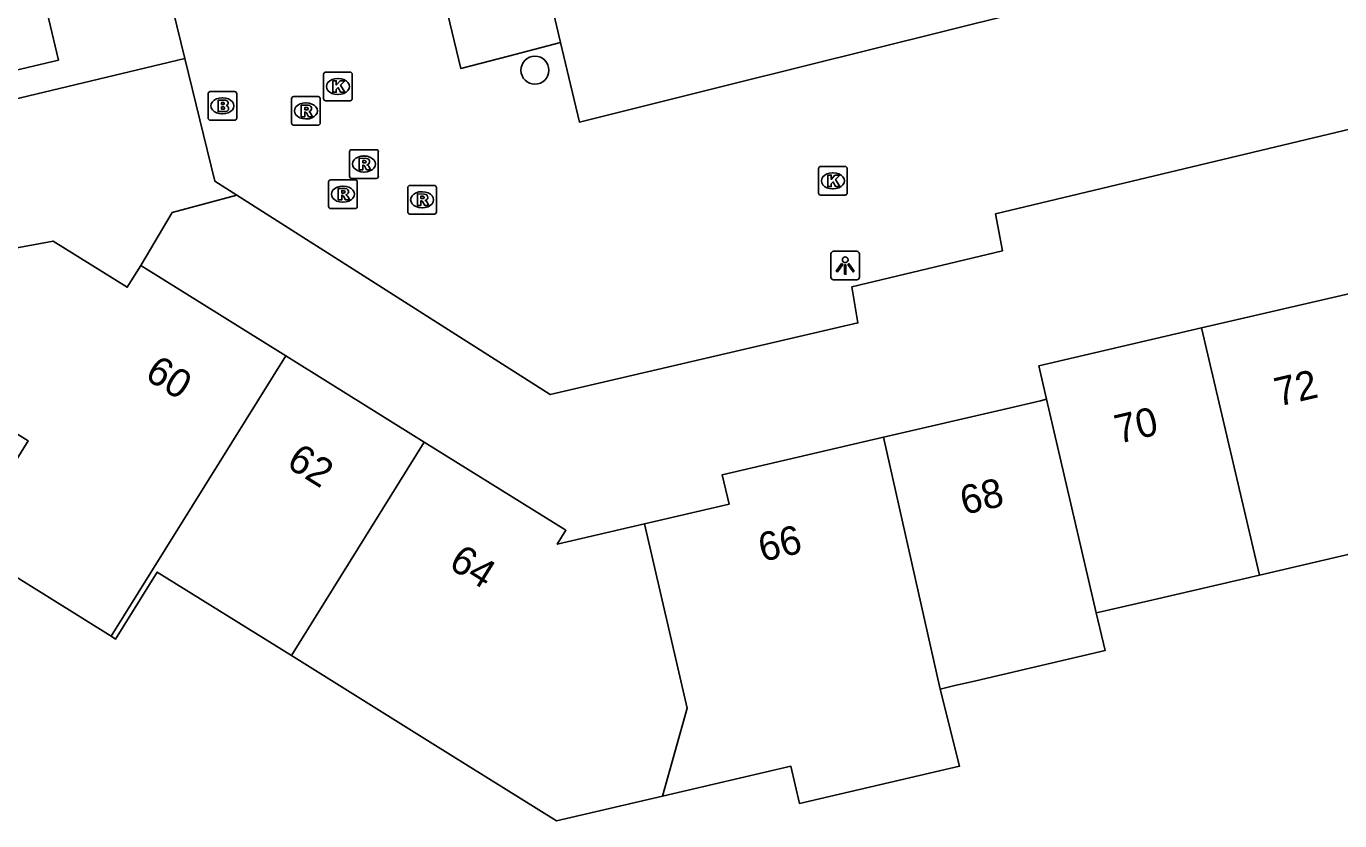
# Model space of a CAD drawing. Extents: x 158038 to 159242, y 380133 to 381214.
# Drawn here: x 158378.95 to 158424.79, y 380975.42 to 381003.14 of the extents above; entities that cross this region are included whole.
import ezdxf

# ---------------------------------------------------------------- set-up
doc = ezdxf.new("R2010")
doc.units = 0
for name, color, linetype in [('IMGEO_Boom', 7, 'Continuous'), ('IMGEO_Brandkraan', 7, 'Continuous'), ('IMGEO_Kolk', 7, 'Continuous'), ('IMGEO_Lichtpunt', 7, 'Continuous'), ('IMGEO_Pand', 7, 'Continuous'), ('IMGEO_Pand_nummerreeks', 7, 'Continuous'), ('IMGEO_Parkeervlak_open', 7, 'Continuous'), ('IMGEO_Rioolput', 7, 'Continuous'), ('IMGEO_Voetpad_open', 7, 'Continuous')]:
    doc.layers.add(name, color=color, linetype=linetype)

msp = doc.modelspace()

# ---------------------------------------------------------------- linework, layer by layer
at = {"layer": 'IMGEO_Boom'}
msp.add_circle((158396.703, 381001.604), 0.489, dxfattribs=at)
at = {"layer": 'IMGEO_Brandkraan'}
for p, q in [((158385.296, 380999.932), (158385.296, 381000.784)), ((158385.371, 381000.858), (158386.223, 381000.858)), ((158386.297, 381000.784), (158386.297, 380999.932)), ((158385.784, 381000.638), (158385.809, 381000.638)), ((158385.807, 381000.078), (158385.782, 381000.078)), ((158386.223, 380999.858), (158385.371, 380999.858))]:
    msp.add_line(p, q, dxfattribs=at)
for points in [[(158385.296, 380999.932), (158385.296, 381000.784)], [(158385.371, 381000.858), (158386.223, 381000.858)], [(158386.297, 381000.784), (158386.297, 380999.932)], [(158385.644, 381000.558), (158385.644, 381000.158), (158385.857, 381000.158)], [(158385.875, 381000.558), (158385.644, 381000.558)], [(158385.823, 381000.477), (158385.769, 381000.477), (158385.769, 381000.401)], [(158385.769, 381000.401), (158385.822, 381000.401)], [(158385.831, 381000.325), (158385.769, 381000.325), (158385.769, 381000.244)], [(158385.769, 381000.244), (158385.831, 381000.244)], [(158386.223, 380999.858), (158385.371, 380999.858)]]:
    msp.add_lwpolyline(points, dxfattribs=at)
for centre, radius, start, end in [((158385.373, 381000.782), 0.0765, 91.552, 178.448), ((158385.373, 381000.782), 0.0765, 91.552, 178.448), ((158386.221, 381000.782), 0.0765, 1.552, 88.448), ((158386.221, 381000.782), 0.0765, 1.552, 88.448), ((158385.824, 381000.439), 0.0379, 267.8285, 90.9355), ((158385.832, 381000.284), 0.0404, 269.8759, 90.5077), ((158385.879, 381000.413), 0.145, 59.4692, 91.5367), ((158385.904, 381000.46), 0.0922, 285.5137, 58.1501), ((158385.909, 381000.268), 0.105, 301.3115, 78.989), ((158385.373, 380999.934), 0.0765, 181.552, 268.448), ((158385.373, 380999.934), 0.0765, 181.552, 268.448), ((158385.863, 381000.409), 0.251, 268.6676, 293.5347), ((158386.221, 380999.934), 0.0765, 271.552, 358.448), ((158386.221, 380999.934), 0.0765, 271.552, 358.448)]:
    msp.add_arc(centre, radius, start, end, dxfattribs=at)
for centre, major_axis, ratio, start_param, end_param in [((158385.783, 381000.358), (-0.387, 0.002), 0.722429, 4.712389, 7.853982), ((158385.808, 381000.358), (-0.39, 0.002), 0.717154, 1.570796, 4.712389)]:
    msp.add_ellipse(centre, major_axis=major_axis, ratio=ratio, start_param=start_param, end_param=end_param, dxfattribs=at)
at = {"layer": 'IMGEO_Kolk'}
for p, q in [((158389.327, 381000.609), (158389.327, 381001.461)), ((158389.402, 381001.535), (158390.254, 381001.535)), ((158389.815, 381001.315), (158389.84, 381001.315)), ((158390.328, 381001.461), (158390.328, 381000.609)), ((158390.254, 381000.535), (158389.402, 381000.535)), ((158389.838, 381000.755), (158389.813, 381000.755)), ((158406.602, 380997.318), (158406.602, 380998.17)), ((158406.677, 380998.244), (158407.529, 380998.244)), ((158407.603, 380998.17), (158407.603, 380997.318)), ((158407.09, 380998.024), (158407.115, 380998.024)), ((158407.529, 380997.244), (158406.677, 380997.244)), ((158407.113, 380997.464), (158407.088, 380997.464))]:
    msp.add_line(p, q, dxfattribs=at)
for points in [[(158389.327, 381000.609), (158389.327, 381001.461)], [(158389.402, 381001.535), (158390.254, 381001.535)], [(158389.648, 381001.235), (158389.771, 381001.235), (158389.771, 381001.084), (158389.901, 381001.235), (158390.065, 381001.235), (158389.919, 381001.084), (158390.072, 381000.835), (158389.92, 381000.835), (158389.835, 381000.999), (158389.771, 381000.932), (158389.771, 381000.835), (158389.648, 381000.835), (158389.648, 381001.235)], [(158390.328, 381001.461), (158390.328, 381000.609)], [(158390.254, 381000.535), (158389.402, 381000.535)], [(158406.602, 380997.318), (158406.602, 380998.17)], [(158406.677, 380998.244), (158407.529, 380998.244)], [(158407.603, 380998.17), (158407.603, 380997.318)], [(158406.923, 380997.944), (158407.046, 380997.944), (158407.046, 380997.793), (158407.176, 380997.944), (158407.34, 380997.944), (158407.194, 380997.793), (158407.347, 380997.544), (158407.195, 380997.544), (158407.11, 380997.708), (158407.046, 380997.641), (158407.046, 380997.544), (158406.923, 380997.544), (158406.923, 380997.944)], [(158407.529, 380997.244), (158406.677, 380997.244)]]:
    msp.add_lwpolyline(points, dxfattribs=at)
for centre, start, end in [((158389.404, 381001.459), 91.552, 178.448), ((158389.404, 381001.459), 91.552, 178.448), ((158390.252, 381001.459), 1.552, 88.448), ((158390.252, 381001.459), 1.552, 88.448), ((158389.404, 381000.611), 181.552, 268.448), ((158389.404, 381000.611), 181.552, 268.448), ((158390.252, 381000.611), 271.552, 358.448), ((158390.252, 381000.611), 271.552, 358.448), ((158406.679, 380998.168), 91.552, 178.448), ((158406.679, 380998.168), 91.552, 178.448), ((158407.527, 380998.168), 1.552, 88.448), ((158407.527, 380998.168), 1.552, 88.448), ((158406.679, 380997.32), 181.552, 268.448), ((158406.679, 380997.32), 181.552, 268.448), ((158407.527, 380997.32), 271.552, 358.448), ((158407.527, 380997.32), 271.552, 358.448)]:
    msp.add_arc(centre, 0.0765, start, end, dxfattribs=at)
for centre, major_axis, ratio, start_param, end_param in [((158389.814, 381001.035), (-0.387, 0.002), 0.722429, 4.712389, 7.853982), ((158389.839, 381001.035), (-0.39, 0.002), 0.717154, 1.570796, 4.712389), ((158407.089, 380997.744), (-0.387, 0.002), 0.722429, 4.712389, 7.853982), ((158407.114, 380997.744), (-0.39, 0.002), 0.717154, 1.570796, 4.712389)]:
    msp.add_ellipse(centre, major_axis=major_axis, ratio=ratio, start_param=start_param, end_param=end_param, dxfattribs=at)
at = {"layer": 'IMGEO_Lichtpunt'}
for p, q in [((158407.935, 380995.286), (158407.127, 380995.286)), ((158407.935, 380995.286), (158407.127, 380995.286)), ((158407.033, 380995.191), (158407.033, 380994.384)), ((158407.033, 380995.191), (158407.033, 380994.384)), ((158408.029, 380994.384), (158408.029, 380995.191)), ((158408.029, 380994.384), (158408.029, 380995.191)), ((158407.127, 380994.29), (158407.935, 380994.29)), ((158407.127, 380994.29), (158407.935, 380994.29))]:
    msp.add_line(p, q, dxfattribs=at)
for points in [[(158407.407, 380994.855), (158407.446, 380994.827), (158407.258, 380994.565), (158407.22, 380994.592), (158407.407, 380994.855)], [(158407.619, 380994.827), (158407.657, 380994.854), (158407.844, 380994.592), (158407.805, 380994.564), (158407.619, 380994.827)], [(158407.509, 380994.807), (158407.556, 380994.807), (158407.556, 380994.485), (158407.509, 380994.485), (158407.509, 380994.807)]]:
    msp.add_lwpolyline(points, dxfattribs=at)
msp.add_circle((158407.532, 380994.989), 0.0994, dxfattribs=at)
for centre, start, end in [((158407.127, 380995.191), 90, 180), ((158407.127, 380995.191), 90, 180), ((158407.935, 380995.191), 0, 90), ((158407.935, 380995.191), 0, 90), ((158407.127, 380994.384), 180, 270), ((158407.127, 380994.384), 180, 270), ((158407.935, 380994.384), 270, 0), ((158407.935, 380994.384), 270, 360)]:
    msp.add_arc(centre, 0.0946, start, end, dxfattribs=at)
at = {"layer": 'IMGEO_Pand'}
for points in [[(158378.726, 381007.641), (158380.072, 381001.957), (158371.806, 381000), (158371.655, 380999.964), (158371.841, 380999.176), (158366.684, 380997.955), (158366.2, 381000), (158365.159, 381004.395), (158367.083, 381004.855)], [(158378.43, 380995.367), (158379.887, 380995.644), (158382.478, 380994.031), (158382.946, 380994.785)], [(158382.946, 380994.785), (158388.006, 380991.635)], [(158419.965, 380992.609), (158425.454, 380993.886)], [(158414.557, 380990.121), (158414.285, 380991.287), (158419.965, 380992.609)], [(158421.986, 380983.988), (158419.965, 380992.609)], [(158381.916, 380981.852), (158376.77, 380985.055), (158378.223, 380987.388), (158379.02, 380988.668), (158373.553, 380992.071)], [(158388.006, 380991.635), (158381.916, 380981.852)], [(158388.006, 380991.635), (158392.84, 380988.627)], [(158408.871, 380988.797), (158413.149, 380989.793), (158414.353, 380990.073), (158414.557, 380990.121)], [(158416.296, 380982.665), (158414.557, 380990.121)], [(158388.202, 380981.177), (158392.84, 380988.627)], [(158392.84, 380988.627), (158397.783, 380985.55), (158397.481, 380985.064), (158400.523, 380985.772)], [(158400.523, 380985.772), (158403.48, 380986.46), (158403.241, 380987.487), (158408.871, 380988.797)], [(158408.871, 380988.797), (158410.842, 380980.01)], [(158400.523, 380985.772), (158402.019, 380979.348), (158401.161, 380976.279)], [(158427.476, 380985.265), (158421.986, 380983.988)], [(158388.202, 380981.177), (158383.521, 380984.09), (158382.068, 380981.757), (158381.916, 380981.852)], [(158421.986, 380983.988), (158418.284, 380983.127), (158416.603, 380982.736), (158416.296, 380982.665)], [(158416.296, 380982.665), (158416.602, 380981.351), (158412.086, 380980.3), (158411.316, 380980.121), (158410.842, 380980.01)], [(158401.161, 380976.279), (158397.455, 380975.417), (158393.14, 380978.103), (158388.202, 380981.177)], [(158410.842, 380980.01), (158411.524, 380977.318), (158405.937, 380976.019), (158405.635, 380977.32), (158401.161, 380976.279)]]:
    msp.add_lwpolyline(points, dxfattribs=at)
at = {"layer": 'IMGEO_Parkeervlak_open'}
msp.add_lwpolyline([(158422.176, 381008.254), (158411.154, 381005.587), (158410.512, 381008.126), (158397.022, 381004.995), (158397.597, 381002.567)], dxfattribs=at)
at = {"layer": 'IMGEO_Rioolput'}
for p, q in [((158388.211, 380999.756), (158388.211, 381000.608)), ((158388.286, 381000.682), (158389.138, 381000.682)), ((158388.699, 381000.462), (158388.724, 381000.462)), ((158389.212, 381000.608), (158389.212, 380999.756)), ((158388.722, 380999.902), (158388.697, 380999.902)), ((158389.138, 380999.682), (158388.286, 380999.682)), ((158390.237, 380997.904), (158390.237, 380998.756)), ((158390.312, 380998.83), (158391.164, 380998.83)), ((158390.725, 380998.61), (158390.75, 380998.61)), ((158391.238, 380998.756), (158391.238, 380997.904)), ((158390.748, 380998.05), (158390.723, 380998.05)), ((158389.503, 380996.851), (158389.503, 380997.703)), ((158389.578, 380997.777), (158390.43, 380997.777)), ((158391.164, 380997.83), (158390.312, 380997.83)), ((158390.504, 380997.703), (158390.504, 380996.851)), ((158392.341, 380997.584), (158393.193, 380997.584)), ((158389.991, 380997.557), (158390.016, 380997.557)), ((158392.266, 380996.658), (158392.266, 380997.51)), ((158392.754, 380997.364), (158392.779, 380997.364)), ((158393.267, 380997.51), (158393.267, 380996.658)), ((158390.43, 380996.777), (158389.578, 380996.777)), ((158390.014, 380996.997), (158389.989, 380996.997)), ((158392.777, 380996.804), (158392.752, 380996.804)), ((158393.193, 380996.584), (158392.341, 380996.584))]:
    msp.add_line(p, q, dxfattribs=at)
for points in [[(158388.211, 380999.756), (158388.211, 381000.608)], [(158388.286, 381000.682), (158389.138, 381000.682)], [(158388.8, 381000.38), (158388.548, 381000.382), (158388.548, 380999.982)], [(158389.212, 381000.608), (158389.212, 380999.756)], [(158388.548, 380999.982), (158388.672, 380999.982), (158388.672, 381000.144), (158388.683, 381000.144)], [(158388.726, 381000.301), (158388.672, 381000.301), (158388.672, 381000.22)], [(158388.672, 381000.22), (158388.724, 381000.22)], [(158388.73, 381000.115), (158388.801, 380999.982), (158388.941, 380999.982), (158388.876, 381000.108)], [(158389.138, 380999.682), (158388.286, 380999.682)], [(158390.237, 380997.904), (158390.237, 380998.756)], [(158390.312, 380998.83), (158391.164, 380998.83)], [(158390.826, 380998.528), (158390.574, 380998.53), (158390.574, 380998.13)], [(158391.238, 380998.756), (158391.238, 380997.904)], [(158390.574, 380998.13), (158390.698, 380998.13), (158390.698, 380998.292), (158390.709, 380998.292)], [(158390.752, 380998.449), (158390.698, 380998.449), (158390.698, 380998.368)], [(158390.698, 380998.368), (158390.75, 380998.368)], [(158390.756, 380998.263), (158390.827, 380998.13), (158390.967, 380998.13), (158390.902, 380998.256)], [(158389.503, 380996.851), (158389.503, 380997.703)], [(158389.578, 380997.777), (158390.43, 380997.777)], [(158391.164, 380997.83), (158390.312, 380997.83)], [(158390.504, 380997.703), (158390.504, 380996.851)], [(158392.341, 380997.584), (158393.193, 380997.584)], [(158390.092, 380997.475), (158389.84, 380997.477), (158389.84, 380997.077)], [(158389.84, 380997.077), (158389.964, 380997.077), (158389.964, 380997.239), (158389.975, 380997.239)], [(158390.018, 380997.396), (158389.964, 380997.396), (158389.964, 380997.315)], [(158389.964, 380997.315), (158390.016, 380997.315)], [(158390.022, 380997.21), (158390.093, 380997.077), (158390.233, 380997.077), (158390.168, 380997.203)], [(158392.266, 380996.658), (158392.266, 380997.51)], [(158392.855, 380997.282), (158392.603, 380997.284), (158392.603, 380996.884)], [(158392.781, 380997.203), (158392.727, 380997.203), (158392.727, 380997.122)], [(158392.727, 380997.122), (158392.779, 380997.122)], [(158393.267, 380997.51), (158393.267, 380996.658)], [(158390.43, 380996.777), (158389.578, 380996.777)], [(158392.603, 380996.884), (158392.727, 380996.884), (158392.727, 380997.046), (158392.738, 380997.046)], [(158392.785, 380997.017), (158392.856, 380996.884), (158392.996, 380996.884), (158392.931, 380997.01)], [(158393.193, 380996.584), (158392.341, 380996.584)]]:
    msp.add_lwpolyline(points, dxfattribs=at)
for centre, radius, start, end in [((158388.288, 381000.606), 0.0765, 91.552, 178.448), ((158388.288, 381000.606), 0.0765, 91.552, 178.448), ((158388.799, 381000.27), 0.109, 350.3612, 89.416), ((158389.136, 381000.606), 0.0765, 1.552, 88.448), ((158389.136, 381000.606), 0.0765, 1.552, 88.448), ((158388.682, 381000.091), 0.0533, 26.0293, 88.6989), ((158388.708, 381000.409), 0.19, 274.7715, 282.9687), ((158388.732, 381000.205), 0.0964, 77.0061, 93.1865), ((158388.746, 381000.262), 0.0378, 276.6634, 79.6772), ((158388.797, 381000.27), 0.112, 277.5842, 350.9817), ((158388.781, 381000.055), 0.108, 29.5134, 73.7905), ((158388.288, 380999.758), 0.0765, 181.552, 268.448), ((158388.288, 380999.758), 0.0765, 181.552, 268.448), ((158389.136, 380999.758), 0.0765, 271.552, 358.448), ((158389.136, 380999.758), 0.0765, 271.552, 358.448), ((158390.314, 380998.754), 0.0765, 91.552, 178.448), ((158390.314, 380998.754), 0.0765, 91.552, 178.448), ((158390.825, 380998.418), 0.109, 350.3612, 89.416), ((158391.162, 380998.754), 0.0765, 1.552, 88.448), ((158391.162, 380998.754), 0.0765, 1.552, 88.448), ((158390.708, 380998.239), 0.0533, 26.0293, 88.6989), ((158390.734, 380998.557), 0.19, 274.7715, 282.9687), ((158390.758, 380998.353), 0.0964, 77.0061, 93.1865), ((158390.772, 380998.41), 0.0378, 276.6634, 79.6772), ((158390.823, 380998.418), 0.112, 277.5842, 350.9817), ((158390.807, 380998.203), 0.108, 29.5134, 73.7905), ((158389.58, 380997.701), 0.0765, 91.552, 178.448), ((158389.58, 380997.701), 0.0765, 91.552, 178.448), ((158390.314, 380997.906), 0.0765, 181.552, 268.448), ((158390.314, 380997.906), 0.0765, 181.552, 268.448), ((158390.428, 380997.701), 0.0765, 1.552, 88.448), ((158390.428, 380997.701), 0.0765, 1.552, 88.448), ((158391.162, 380997.906), 0.0765, 271.552, 358.448), ((158391.162, 380997.906), 0.0765, 271.552, 358.448), ((158392.343, 380997.508), 0.0765, 91.552, 178.448), ((158392.343, 380997.508), 0.0765, 91.552, 178.448), ((158393.191, 380997.508), 0.0765, 1.552, 88.448), ((158393.191, 380997.508), 0.0765, 1.552, 88.448), ((158389.974, 380997.186), 0.0533, 26.0293, 88.6989), ((158390, 380997.504), 0.19, 274.7715, 282.9687), ((158390.024, 380997.3), 0.0964, 77.0061, 93.1865), ((158390.038, 380997.357), 0.0378, 276.6634, 79.6772), ((158390.091, 380997.365), 0.109, 350.3612, 89.416), ((158390.089, 380997.365), 0.112, 277.5842, 350.9817), ((158390.073, 380997.15), 0.108, 29.5134, 73.7905), ((158392.763, 380997.311), 0.19, 274.7715, 282.9687), ((158392.787, 380997.107), 0.0964, 77.0061, 93.1865), ((158392.801, 380997.164), 0.0378, 276.6634, 79.6772), ((158392.854, 380997.172), 0.109, 350.3612, 89.416), ((158392.852, 380997.172), 0.112, 277.5842, 350.9817), ((158389.58, 380996.853), 0.0765, 181.552, 268.448), ((158389.58, 380996.853), 0.0765, 181.552, 268.448), ((158390.428, 380996.853), 0.0765, 271.552, 358.448), ((158390.428, 380996.853), 0.0765, 271.552, 358.448), ((158392.343, 380996.66), 0.0765, 181.552, 268.448), ((158392.343, 380996.66), 0.0765, 181.552, 268.448), ((158392.737, 380996.993), 0.0533, 26.0293, 88.6989), ((158392.836, 380996.957), 0.108, 29.5134, 73.7905), ((158393.191, 380996.66), 0.0765, 271.552, 358.448), ((158393.191, 380996.66), 0.0765, 271.552, 358.448)]:
    msp.add_arc(centre, radius, start, end, dxfattribs=at)
for centre, major_axis, ratio, start_param, end_param in [((158388.698, 381000.182), (-0.387, 0.002), 0.722429, 4.712389, 7.853982), ((158388.723, 381000.182), (-0.39, 0.002), 0.717154, 1.570796, 4.712389), ((158390.724, 380998.33), (-0.387, 0.002), 0.722429, 4.712389, 7.853982), ((158390.749, 380998.33), (-0.39, 0.002), 0.717154, 1.570796, 4.712389), ((158389.99, 380997.277), (-0.387, 0.002), 0.722429, 4.712389, 7.853982), ((158390.015, 380997.277), (-0.39, 0.002), 0.717154, 1.570796, 4.712389), ((158392.753, 380997.084), (-0.387, 0.002), 0.722429, 4.712389, 7.853982), ((158392.778, 380997.084), (-0.39, 0.002), 0.717154, 1.570796, 4.712389)]:
    msp.add_ellipse(centre, major_axis=major_axis, ratio=ratio, start_param=start_param, end_param=end_param, dxfattribs=at)
at = {"layer": 'IMGEO_Voetpad_open'}
for points in [[(158384.486, 381002.012), (158381.551, 381013.993), (158382.767, 381014.335), (158381.174, 381020.862), (158380.501, 381023.621), (158379.965, 381025.816), (158378.84, 381025.492), (158376.222, 381036.559), (158375.028, 381036.327), (158374.512, 381038.654), (158383.116, 381052.496), (158387.343, 381053.48)], [(158397.597, 381002.567), (158395.782, 381002.093), (158394.123, 381001.659), (158390.663, 381016.019), (158389.439, 381015.767), (158387.969, 381022.027)], [(158422.176, 381008.254), (158422.764, 381005.887), (158413.473, 381003.577), (158403.559, 381001.112), (158398.254, 380999.793), (158397.887, 381001.343), (158397.597, 381002.567)], [(158365.411, 380997.454), (158366.728, 380997.769), (158384.486, 381002.012)], [(158384.486, 381002.012), (158385.535, 380997.73), (158386.298, 380997.245)], [(158386.298, 380997.245), (158397.239, 380990.287), (158407.975, 380992.788), (158407.758, 380994.041), (158413.021, 380995.297), (158412.774, 380996.59), (158427.04, 381000), (158428.47, 381000.342), (158430.171, 381000.749)], [(158386.298, 380997.245), (158384.042, 380996.638), (158382.946, 380994.785)]]:
    msp.add_lwpolyline(points, dxfattribs=at)

# ---------------------------------------------------------------- texts
at = {"layer": 'IMGEO_Pand_nummerreeks'}
for s, rotation, p in [('60', 328.0965, (158383.044, 380990.861)), ('72', 13.0967, (158422.645, 380989.864)), ('70', 13.0921, (158417.067, 380988.567)), ('62', 328.1077, (158387.987, 380987.785)), ('68', 13.1035, (158411.68, 380986.084)), ('66', 13.1008, (158404.636, 380984.444)), ('64', 328.0979, (158393.649, 380984.262))]:
    msp.add_text(s, height=1, rotation=rotation, dxfattribs=at).set_placement(p)

doc.saveas('drawing.dxf')
